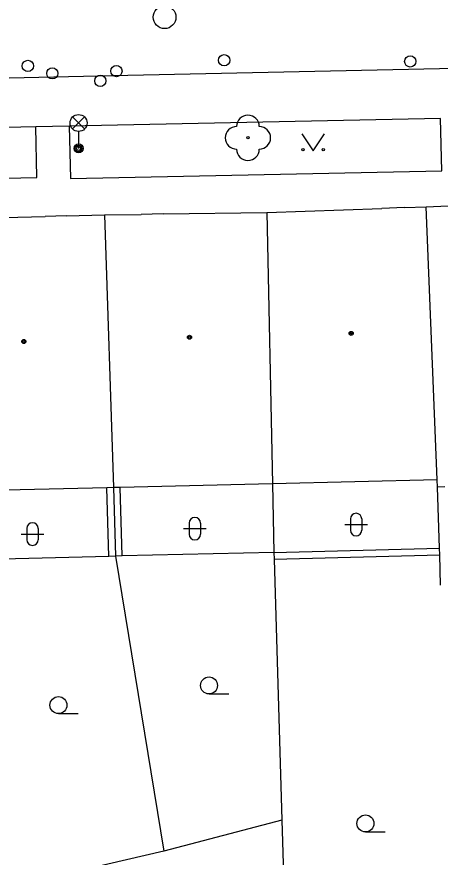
# Model space of a CAD drawing. Extents: x -596229 to -595156, y -1161237 to -1159376.
# Drawn here: x -595793.88 to -595775.18, y -1160929.68 to -1160892.51 of the extents above; entities that cross this region are included whole.
import ezdxf

# ---------------------------------------------------------------- set-up
doc = ezdxf.new("R2010")
doc.units = 0
for name, color, linetype in [('DOP - kresba z DSPS bez souradnic', 7, 'Continuous'), ('DOP - rozhrani ploch obecne', 7, 'Continuous'), ('Level 22', 7, 'Continuous'), ('Level 27', 7, 'Continuous'), ('Level 28', 7, 'Continuous'), ('Level 31', 7, 'Continuous'), ('Level 33', 7, 'Continuous'), ('Level 36', 7, 'Continuous'), ('Level 39', 7, 'Continuous'), ('TM - budovy zdene_ betonove - VP', 7, 'Continuous'), ('TM - chodniky - VP', 7, 'Continuous'), ('TM - komunikace - VP', 7, 'Continuous'), ('TM - rozhrani ploch obecne - VP', 7, 'Continuous'), ('TM - vstup do budovy - zdene_ betonove', 7, 'Continuous')]:
    doc.layers.add(name, color=color, linetype=linetype)

msp = doc.modelspace()

# ---------------------------------------------------------------- linework, layer by layer
at = {"layer": 'DOP - kresba z DSPS bez souradnic'}
for points in [[(-595789.82, -1160916.37), (-595789.91, -1160913.34)], [(-595789.22, -1160916.35), (-595789.31, -1160913.32)], [(-595782.51, -1160916.5), (-595775.2, -1160916.31)]]:
    msp.add_lwpolyline(points, dxfattribs=at)
at = {"layer": 'DOP - rozhrani ploch obecne'}
for points in [[(-595782.58, -1160913.16), (-595782.52, -1160916.2)], [(-595789.61, -1160913.33), (-595789.52, -1160916.36)], [(-595775.21, -1160916.01), (-595775.3, -1160913.31)], [(-595782.52, -1160916.2), (-595775.21, -1160916.01)], [(-595775.2, -1160916.31), (-595775.21, -1160916.01)], [(-595789.82, -1160916.37), (-595796.89, -1160916.55)], [(-595789.52, -1160916.36), (-595789.82, -1160916.37)], [(-595789.22, -1160916.35), (-595789.52, -1160916.36)], [(-595789.52, -1160916.36), (-595787.38, -1160929.41)], [(-595782.52, -1160916.2), (-595789.22, -1160916.35)], [(-595782.52, -1160916.2), (-595782.51, -1160916.5)], [(-595782.51, -1160916.5), (-595782.17, -1160928.04)], [(-595775.16, -1160917.65), (-595775.2, -1160916.31)], [(-595782.17, -1160928.04), (-595787.38, -1160929.41)], [(-595782.17, -1160928.04), (-595781.75, -1160941.99)], [(-595787.38, -1160929.41), (-595791.51, -1160930.36)]]:
    msp.add_lwpolyline(points, dxfattribs=at)
at = {"layer": 'Level 22'}
msp.add_circle((-595783.67, -1160897.86), 0.05, dxfattribs=at)
for centre, start, end in [((-595783.67, -1160897.36), 0, 180), ((-595784.17, -1160897.86), 90, 270), ((-595783.17, -1160897.86), 270, 90), ((-595783.67, -1160898.36), 180, 0)]:
    msp.add_arc(centre, 0.5, start, end, dxfattribs=at)
at = {"layer": 'Level 27'}
msp.add_circle((-595787.35, -1160892.53), 0.5, dxfattribs=at)
at = {"layer": 'Level 28'}
for centre in [(-595784.72, -1160894.43), (-595776.5, -1160894.48), (-595793.39, -1160894.68), (-595792.31, -1160895.01), (-595789.48, -1160894.91)]:
    msp.add_circle(centre, 0.25, dxfattribs=at)
at = {"layer": 'Level 31'}
msp.add_circle((-595790.19, -1160895.34), 0.25, dxfattribs=at)
at = {"layer": 'Level 33'}
for p, q in [((-595791.415, -1160897.47), (-595790.885, -1160896.94)), ((-595791.415, -1160896.94), (-595790.885, -1160897.47)), ((-595791.15, -1160897.58), (-595791.15, -1160898.33))]:
    msp.add_line(p, q, dxfattribs=at)
for centre, radius in [((-595791.15, -1160897.205), 0.375), ((-595791.15, -1160898.33), 0.2), ((-595791.15, -1160898.33), 0.145), ((-595791.15, -1160898.33), 0.0876)]:
    msp.add_circle(centre, radius, dxfattribs=at)
at = {"layer": 'Level 36'}
for p, q in [((-595786.266, -1160914.896), (-595786.266, -1160915.396)), ((-595785.766, -1160914.896), (-595785.766, -1160915.396)), ((-595779.396, -1160914.966), (-595778.396, -1160914.966)), ((-595779.146, -1160914.716), (-595779.146, -1160915.216)), ((-595778.646, -1160914.716), (-595778.646, -1160915.216)), ((-595793.686, -1160915.386), (-595792.686, -1160915.386)), ((-595793.436, -1160915.136), (-595793.436, -1160915.636)), ((-595792.936, -1160915.136), (-595792.936, -1160915.636)), ((-595786.516, -1160915.146), (-595785.516, -1160915.146)), ((-595785.39, -1160922.455), (-595784.515, -1160922.455)), ((-595792.04, -1160923.325), (-595791.165, -1160923.325)), ((-595778.48, -1160928.555), (-595777.605, -1160928.555))]:
    msp.add_line(p, q, dxfattribs=at)
msp.add_lwpolyline([(-595781.29, -1160897.69), (-595780.79, -1160898.44), (-595780.29, -1160897.69)], dxfattribs=at)
for centre, radius in [((-595781.24, -1160898.39), 0.05), ((-595780.341, -1160898.39), 0.05), ((-595785.39, -1160922.08), 0.375), ((-595792.04, -1160922.95), 0.375), ((-595778.48, -1160928.18), 0.375)]:
    msp.add_circle(centre, radius, dxfattribs=at)
for centre, start, end in [((-595786.016, -1160914.896), 0, 180), ((-595778.896, -1160914.716), 0, 180), ((-595793.186, -1160915.136), 0, 180), ((-595786.016, -1160915.396), 180, 0), ((-595778.896, -1160915.216), 180, 0), ((-595793.186, -1160915.636), 180, 0)]:
    msp.add_arc(centre, 0.25, start, end, dxfattribs=at)
at = {"layer": 'Level 39'}
for centre, radius in [((-595779.11, -1160906.51), 0.09), ((-595779.11, -1160906.51), 0.0398), ((-595793.57, -1160906.87), 0.09), ((-595793.57, -1160906.87), 0.0398), ((-595786.25, -1160906.68), 0.09), ((-595786.25, -1160906.68), 0.0398)]:
    msp.add_circle(centre, radius, dxfattribs=at)
at = {"layer": 'TM - budovy zdene_ betonove - VP'}
for points in [[(-595776.75, -1160900.95), (-595775.8, -1160900.92)], [(-595775.8, -1160900.92), (-595771.27, -1160900.71)], [(-595775.31, -1160912.98), (-595775.8, -1160900.92)], [(-595791.68, -1160901.31), (-595790, -1160901.27)], [(-595790, -1160901.27), (-595788.38, -1160901.25)], [(-595790, -1160901.27), (-595789.61, -1160913.33)], [(-595787.42, -1160901.23), (-595782.84, -1160901.16)], [(-595782.84, -1160901.16), (-595777.75, -1160900.99)], [(-595782.84, -1160901.16), (-595782.58, -1160913.16)], [(-595797.46, -1160901.46), (-595792.62, -1160901.34)], [(-595782.58, -1160913.16), (-595789.31, -1160913.32)], [(-595775.31, -1160912.98), (-595782.58, -1160913.16)], [(-595775.3, -1160913.31), (-595775.31, -1160912.98)], [(-595789.91, -1160913.34), (-595796.94, -1160913.51)], [(-595789.61, -1160913.33), (-595789.91, -1160913.34)], [(-595789.31, -1160913.32), (-595789.61, -1160913.33)], [(-595774.98, -1160913.3), (-595775.3, -1160913.31)]]:
    msp.add_lwpolyline(points, dxfattribs=at)
at = {"layer": 'TM - chodniky - VP'}
for points in [[(-595791.56, -1160897.34), (-595791.51, -1160899.66), (-595775.11, -1160899.32), (-595775.16, -1160897.01)], [(-595804.95, -1160899.87), (-595792.99, -1160899.62), (-595793.04, -1160897.38)]]:
    msp.add_lwpolyline(points, dxfattribs=at)
at = {"layer": 'TM - komunikace - VP'}
for points in [[(-595775.16, -1160897.01), (-595791.56, -1160897.34)], [(-595793.04, -1160897.38), (-595805, -1160897.64)], [(-595791.56, -1160897.34), (-595793.04, -1160897.38)]]:
    msp.add_lwpolyline(points, dxfattribs=at)
at = {"layer": 'TM - rozhrani ploch obecne - VP'}
msp.add_lwpolyline([(-595640.97, -1160891.77), (-595650.48, -1160891.96), (-595666.97, -1160892.33), (-595687.37, -1160892.8), (-595707.59, -1160893.25), (-595726.73, -1160893.7), (-595744.06, -1160894.1), (-595769.01, -1160894.68), (-595788.98, -1160895.1), (-595806.67, -1160895.5), (-595822.38, -1160895.83)], dxfattribs=at)
at = {"layer": 'TM - vstup do budovy - zdene_ betonove'}
for points in [[(-595776.75, -1160900.95), (-595777.75, -1160900.99)], [(-595791.68, -1160901.31), (-595792.62, -1160901.34)], [(-595787.42, -1160901.23), (-595788.38, -1160901.25)]]:
    msp.add_lwpolyline(points, dxfattribs=at)

doc.saveas('drawing.dxf')
